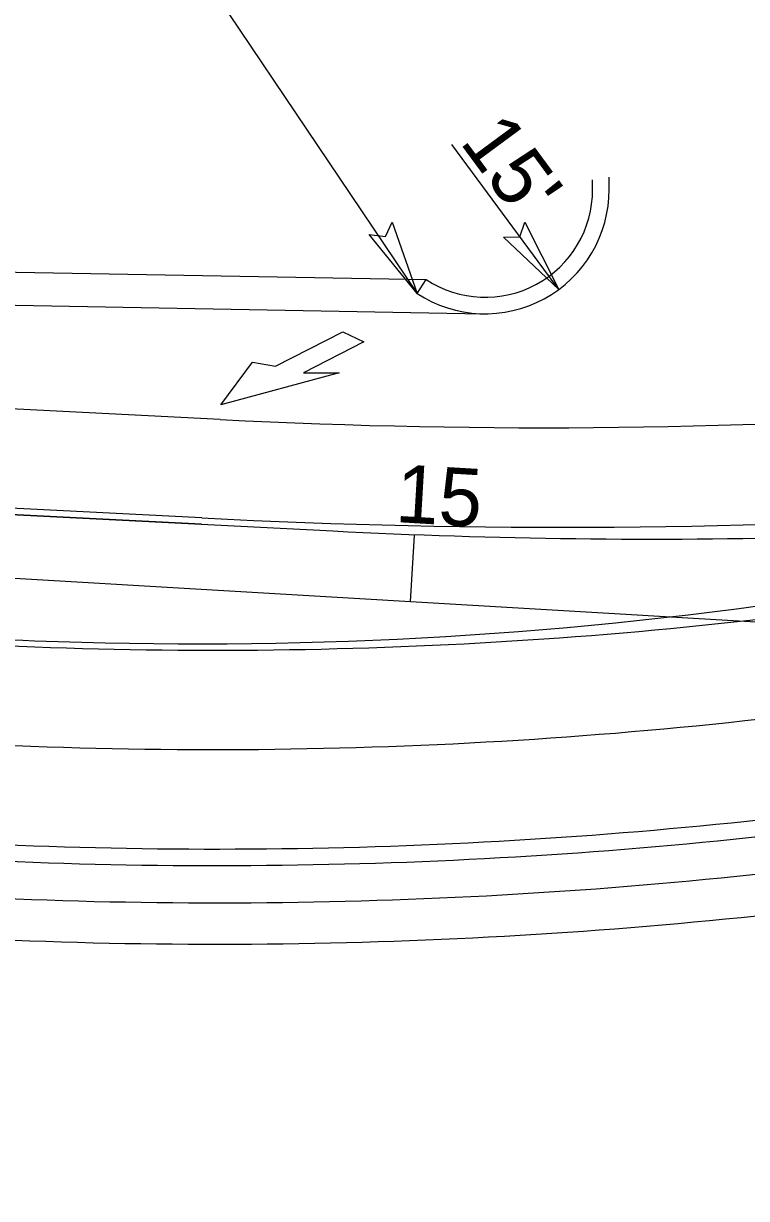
# Model space of a CAD drawing. Extents: x 2010838 to 2015151, y 441905 to 447792.
# Drawn here: x 2011691.7 to 2011779.2, y 444931.1 to 445073.1 of the extents above; entities that cross this region are included whole.
import ezdxf

# ---------------------------------------------------------------- set-up
doc = ezdxf.new("R2010")
doc.units = 0
for name, color, linetype in [('A-Wall-Abov', 7, 'Continuous'), ('B-Border Text', 7, 'Continuous'), ('C-CURB STOPS', 7, 'Continuous'), ('C-EOP 1', 7, 'Continuous'), ('C-Grave Plots', 7, 'Continuous'), ('CLRD', 7, 'Continuous'), ('Default_2FT_LIDAR_Contour', 7, 'Continuous'), ('HATCH', 7, 'Continuous'), ('s-Existing Major', 7, 'Continuous'), ('S-Existing Minor', 7, 'Continuous'), ('S-overhead electric', 7, 'Continuous'), ('TEXT-LG', 7, 'Continuous'), ('TEXT-MED', 7, 'Continuous')]:
    doc.layers.add(name, color=color, linetype=linetype)

msp = doc.modelspace()

# ---------------------------------------------------------------- linework, layer by layer
at = {"layer": 'A-Wall-Abov'}
for p, q in [((2011722.21, 445031.64), (2011730.33, 445035.81)), ((2011730.33, 445035.81), (2011732.89, 445034.59)), ((2011732.89, 445034.59), (2011725.58, 445030.84)), ((2011715.6, 445026.98), (2011719.42, 445032.13)), ((2011729.91, 445030.86), (2011715.6, 445026.98)), ((2011719.42, 445032.13), (2011722.21, 445031.64)), ((2011725.58, 445030.84), (2011729.91, 445030.86))]:
    msp.add_line(p, q, dxfattribs=at)
at = {"layer": 'B-Border Text'}
msp.add_line((2011333.76, 445049.49), (2011740.42, 445042.11), dxfattribs=at)
at = {"layer": 'C-CURB STOPS'}
for p, q in [((2011713.24, 445012.56), (2011679.66, 445014.28)), ((2011679.66, 445014.28), (2011729.14, 445011.74))]:
    msp.add_line(p, q, dxfattribs=at)
for centre, radius, start, end in [((2011767.64, 445760.75), 750, 267.05781, 276.037), ((2011712.91, 445498.09), 500, 268.7046, 279.4975), ((2011714.7, 445577.32), 579.25, 266.4449, 268.70458)]:
    msp.add_arc(centre, radius, start, end, dxfattribs=at)
at = {"layer": 'C-EOP 1'}
msp.add_line((2011738.54, 445003.21), (2011739.02, 445011.2), dxfattribs=at)
at = {"layer": 'CLRD'}
msp.add_line((2011239.41, 445032.63), (2013147.4, 444920.16), dxfattribs=at)
at = {"layer": 'HATCH'}
msp.add_line((2011715.51, 445025.21), (2011313.84, 445045.85), dxfattribs=at)
for centre, radius, start, end in [((2011754.52, 445784.21), 760, 267.05781, 281.58322), ((2011714.7, 445577.32), 592, 266.1491, 278.32461)]:
    msp.add_arc(centre, radius, start, end, dxfattribs=at)
at = {"layer": 's-Existing Major'}
for points in [[(2011736.32, 445049.06), (2011739.33, 445040.43), (2011733.54, 445047.57), (2011735.5, 445047.34)], [(2011752.36, 445049.07), (2011756.45, 445040.91), (2011749.79, 445047.24), (2011751.76, 445047.27)]]:
    msp.add_lwpolyline(points, close=True, dxfattribs=at)
at = {"layer": 'S-Existing Minor'}
for p, q in [((2011682.87, 445124.26), (2011739.33, 445040.43)), ((2011756.45, 445040.91), (2011743.51, 445058.45))]:
    msp.add_line(p, q, dxfattribs=at)
at = {"layer": 'S-overhead electric'}
for p, q in [((2011762.55, 445053.03), (2011762.55, 445054.51)), ((2011285.3, 445046.37), (2011747.28, 445037.98)), ((2011713.28, 445013.31), (2011284.65, 445035.34))]:
    msp.add_line(p, q, dxfattribs=at)
for centre, radius, start, end in [((2011747.55, 445052.98), 15, 236.7554, 0.178), ((2011756.91, 445862.19), 850, 267.05781, 280.51025), ((2011714.7, 445577.32), 580, 266.1491, 278.32461), ((2011715.1, 445583.3), 610, 266.1491, 277.4453), ((2011328.64, 445107.17), 600, 314.56735, 343.62875)]:
    msp.add_arc(centre, radius, start, end, dxfattribs=at)
at = {"layer": 'TEXT-LG'}
for radius in [616.5, 621.5]:
    msp.add_arc((2011715.1, 445583.3), radius, 266.1491, 277.4453, dxfattribs=at)
at = {"layer": 'TEXT-MED'}
for p, q in [((2011760.55, 445053.02), (2011760.55, 445054.16)), ((2011739.33, 445040.43), (2011740.42, 445042.11))]:
    msp.add_line(p, q, dxfattribs=at)
for centre, radius, start, end in [((2011747.55, 445052.98), 13, 236.7554, 0.178), ((2011715.1, 445583.3), 612, 266.1491, 277.4453)]:
    msp.add_arc(centre, radius, start, end, dxfattribs=at)

# ---------------------------------------------------------------- texts
at = {"layer": 'C-Grave Plots'}
msp.add_text("15'", height=7, rotation=306.4049, dxfattribs=at).set_placement((2011744.39, 445058.74))
at = {"layer": 'Default_2FT_LIDAR_Contour'}
msp.add_text('15', height=7, rotation=356.6264, dxfattribs=at).set_placement((2011736.6, 445012.82))

doc.saveas('drawing.dxf')
